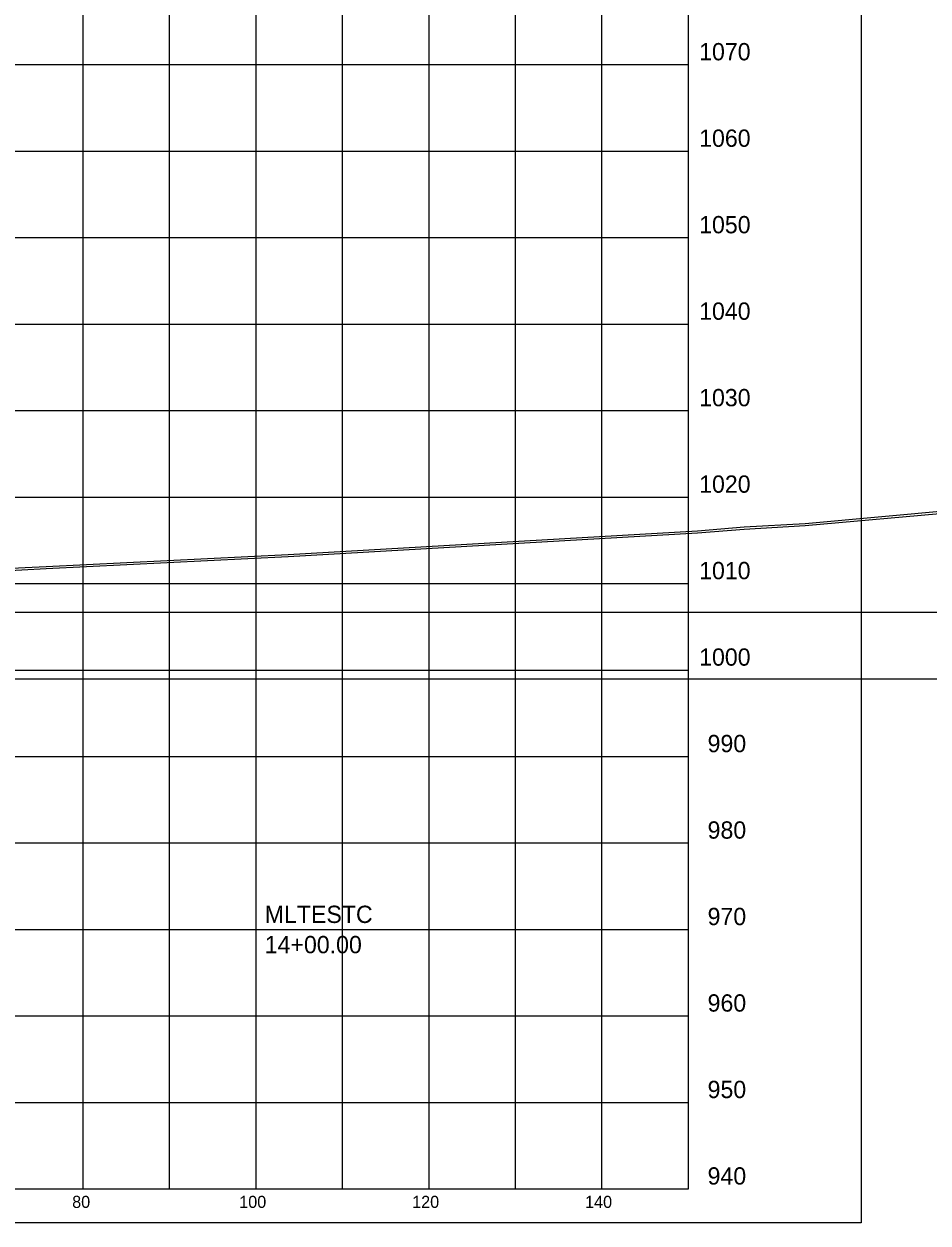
# Model space of a CAD drawing. Extents: x 1131015 to 1136271, y 133453 to 174329.
# Drawn here: x 1131413.6 to 1131518.2, y 164104.7 to 164243.4 of the extents above; entities that cross this region are included whole.
import ezdxf

# ---------------------------------------------------------------- set-up
doc = ezdxf.new("R2010")
doc.units = 0
for name, color, linetype in [('DESIGN - SCRATCH - User 1', 7, 'Continuous'), ('DESIGN - SHEET - Corner Text', 7, 'Continuous'), ('DESIGN - SHEET - Light Grid', 7, 'Continuous'), ('DESIGN - SHEET - Linework', 7, 'Continuous'), ('DESIGN - SHEET - Plot Shape', 7, 'Continuous'), ('DESIGN - TYPICAL - Warning Text', 7, 'Continuous'), ('SURVEY - GROUND - Bottom of Topsoil Layer', 7, 'Continuous'), ('SURVEY - GROUND - Top of Ground', 7, 'Continuous')]:
    doc.layers.add(name, color=color, linetype=linetype)

msp = doc.modelspace()

# ---------------------------------------------------------------- linework, layer by layer
at = {"layer": 'DESIGN - SCRATCH - User 1'}
for p, q in [((1131369.08, 164175.36), (1131786.53, 164175.36)), ((1131340.46, 164167.66), (1131786.53, 164167.66))]:
    msp.add_line(p, q, dxfattribs=at)
at = {"layer": 'DESIGN - SHEET - Light Grid'}
msp.add_line((1131340.46, 164167.66), (1131640.46, 164167.66), dxfattribs=at)
at = {"layer": 'DESIGN - SHEET - Linework'}
for p, q in [((1131420.46, 164108.66), (1131420.46, 164318.66)), ((1131430.46, 164108.66), (1131430.46, 164318.66)), ((1131440.46, 164108.66), (1131440.46, 164318.66)), ((1131450.46, 164108.66), (1131450.46, 164318.66)), ((1131460.46, 164108.66), (1131460.46, 164318.66)), ((1131470.46, 164108.66), (1131470.46, 164318.66)), ((1131480.46, 164108.66), (1131480.46, 164318.66)), ((1131190.46, 164238.66), (1131490.46, 164238.66)), ((1131190.46, 164228.66), (1131490.46, 164228.66)), ((1131190.46, 164218.66), (1131490.46, 164218.66)), ((1131190.46, 164208.66), (1131490.46, 164208.66)), ((1131190.46, 164198.66), (1131490.46, 164198.66)), ((1131190.46, 164188.66), (1131490.46, 164188.66)), ((1131190.46, 164178.66), (1131490.46, 164178.66)), ((1131190.46, 164168.66), (1131490.46, 164168.66)), ((1131190.46, 164158.66), (1131490.46, 164158.66)), ((1131190.46, 164148.66), (1131490.46, 164148.66)), ((1131190.46, 164138.66), (1131490.46, 164138.66)), ((1131190.46, 164128.66), (1131490.46, 164128.66)), ((1131190.46, 164118.66), (1131490.46, 164118.66))]:
    msp.add_line(p, q, dxfattribs=at)
msp.add_lwpolyline([(1131190.46, 164318.66), (1131190.46, 164108.66), (1131490.46, 164108.66), (1131490.46, 164318.66)], dxfattribs=at)
at = {"layer": 'DESIGN - SHEET - Plot Shape'}
msp.add_lwpolyline([(1131170.46, 164322.6), (1131510.46, 164322.6), (1131510.46, 164104.72), (1131170.46, 164104.72)], close=True, dxfattribs=at)
at = {"layer": 'SURVEY - GROUND - Bottom of Topsoil Layer'}
for p, q in [((1131503.98, 164185.37), (1131542.81, 164188.87)), ((1131491.5, 164184.51), (1131496.91, 164184.95)), ((1131496.91, 164184.95), (1131503.98, 164185.37)), ((1131444.17, 164181.78), (1131491.5, 164184.51)), ((1131416.2, 164180.39), (1131444.17, 164181.78)), ((1131394.15, 164179.27), (1131416.2, 164180.39))]:
    msp.add_line(p, q, dxfattribs=at)
at = {"layer": 'SURVEY - GROUND - Top of Ground'}
for p, q in [((1131503.98, 164185.62), (1131542.81, 164189.12)), ((1131491.5, 164184.76), (1131496.91, 164185.2)), ((1131496.91, 164185.2), (1131503.98, 164185.62)), ((1131444.17, 164182.03), (1131491.5, 164184.76)), ((1131416.2, 164180.64), (1131444.17, 164182.03)), ((1131394.15, 164179.52), (1131416.2, 164180.64))]:
    msp.add_line(p, q, dxfattribs=at)

# ---------------------------------------------------------------- texts
at = {"layer": 'DESIGN - SHEET - Corner Text'}
for s, height, p in [('1070', 2, (1131491.7, 164239.16)), ('1060', 2, (1131491.7, 164229.16)), ('1050', 2, (1131491.7, 164219.16)), ('1040', 2, (1131491.7, 164209.16)), ('1030', 2, (1131491.7, 164199.16)), ('1020', 2, (1131491.7, 164189.16)), ('1010', 2, (1131491.7, 164179.16)), ('1000', 2, (1131491.7, 164169.16)), ('990', 2, (1131492.68, 164159.16)), ('980', 2, (1131492.68, 164149.16)), ('970', 2, (1131492.68, 164139.16)), ('960', 2, (1131492.68, 164129.16)), ('950', 2, (1131492.68, 164119.16)), ('940', 2, (1131492.68, 164109.16)), ('80', 1.4, (1131419.19, 164106.46)), ('100', 1.4, (1131438.51, 164106.46)), ('120', 1.4, (1131458.51, 164106.46)), ('140', 1.4, (1131478.51, 164106.46))]:
    msp.add_text(s, height=height, dxfattribs=at).set_placement(p)
at = {"layer": 'DESIGN - TYPICAL - Warning Text'}
for s, p in [('MLTESTC', (1131441.46, 164139.41)), ('14+00.00', (1131441.46, 164135.91))]:
    msp.add_text(s, height=2, dxfattribs=at).set_placement(p)

doc.saveas('drawing.dxf')
